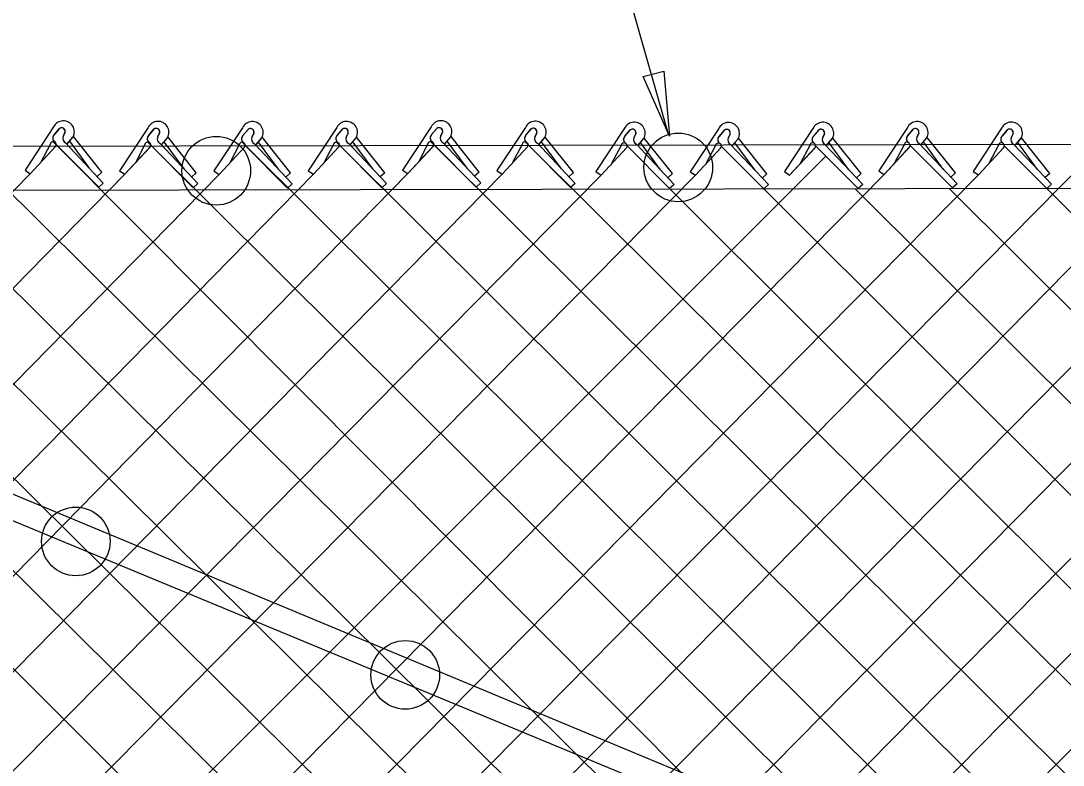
# Model space of a CAD drawing. Extents: x 0 to 1270, y 0 to 830.
# Drawn here: x 742.38 to 786.9, y 411.03 to 442.82 of the extents above; entities that cross this region are included whole.
import ezdxf

# ---------------------------------------------------------------- set-up
doc = ezdxf.new("R2010")
doc.units = 0
for name, color, linetype in [('CT_Dimensions', 7, 'Continuous'), ('sb_Chainlink Fence', 7, 'Continuous'), ('sb_Existing Structural Steel', 7, 'Continuous')]:
    doc.layers.add(name, color=color, linetype=linetype)

msp = doc.modelspace()

# ---------------------------------------------------------------- linework, layer by layer
at = {"layer": 'CT_Dimensions'}
msp.add_line((770.034, 438.023), (758.253, 479.398), dxfattribs=at)
msp.add_lwpolyline([(769.85, 440.667), (770.086, 437.891), (768.962, 440.44)], close=True, dxfattribs=at)
at = {"layer": 'sb_Chainlink Fence'}
for p, q in [((743.78, 438.287), (742.562, 436.442)), ((743.804, 437.952), (744.027, 438.216)), ((744.006, 438.194), (743.804, 437.952)), ((747.819, 438.263), (746.601, 436.418)), ((747.843, 437.929), (748.066, 438.192)), ((748.045, 438.17), (747.843, 437.929)), ((751.846, 438.253), (750.628, 436.408)), ((751.87, 437.918), (752.093, 438.182)), ((752.072, 438.16), (751.87, 437.918)), ((755.873, 438.261), (754.655, 436.417)), ((755.897, 437.927), (756.12, 438.19)), ((756.099, 438.169), (755.897, 437.927)), ((759.904, 438.291), (758.686, 436.446)), ((759.928, 437.956), (760.151, 438.22)), ((760.13, 438.198), (759.928, 437.956)), ((763.933, 438.268), (762.715, 436.424)), ((763.957, 437.934), (764.179, 438.198)), ((764.159, 438.176), (763.957, 437.934)), ((768.162, 438.227), (766.944, 436.382)), ((768.186, 437.892), (768.408, 438.156)), ((768.388, 438.134), (768.186, 437.892)), ((772.188, 438.217), (770.97, 436.372)), ((772.212, 437.882), (772.435, 438.146)), ((772.414, 438.124), (772.212, 437.882)), ((776.216, 438.225), (774.997, 436.381)), ((776.239, 437.891), (776.462, 438.154)), ((776.441, 438.132), (776.239, 437.891)), ((780.247, 438.255), (779.029, 436.41)), ((780.271, 437.92), (780.493, 438.184)), ((780.473, 438.162), (780.271, 437.92)), ((784.275, 438.232), (783.057, 436.388)), ((784.299, 437.898), (784.522, 438.162)), ((784.501, 438.14), (784.299, 437.898)), ((735.663, 437.689), (791.511, 382.315)), ((739.712, 437.671), (795.537, 382.318)), ((743.735, 437.678), (799.574, 381.634)), ((744.267, 438.051), (744.185, 437.874)), ((744.186, 437.881), (744.267, 438.047)), ((744.359, 437.557), (744.607, 437.85)), ((744.362, 437.561), (744.608, 437.851)), ((745.317, 436.52), (744.469, 437.675)), ((744.607, 437.85), (744.625, 437.884)), ((744.625, 437.884), (744.64, 437.92)), ((745.837, 436.354), (744.63, 437.872)), ((747.78, 437.664), (803.45, 382.285)), ((748.306, 438.028), (748.224, 437.85)), ((748.225, 437.857), (748.306, 438.024)), ((748.398, 437.533), (748.646, 437.826)), ((748.401, 437.537), (748.647, 437.827)), ((749.356, 436.497), (748.508, 437.651)), ((748.646, 437.826), (748.664, 437.86)), ((748.664, 437.86), (748.679, 437.897)), ((749.876, 436.33), (748.67, 437.848)), ((751.818, 437.656), (807.477, 382.277)), ((752.333, 438.017), (752.251, 437.84)), ((752.252, 437.847), (752.333, 438.013)), ((752.425, 437.523), (752.672, 437.816)), ((752.428, 437.527), (752.674, 437.817)), ((752.672, 437.816), (752.691, 437.85)), ((752.691, 437.85), (752.706, 437.886)), ((753.903, 436.32), (752.696, 437.838)), ((755.839, 437.666), (811.508, 382.247)), ((756.36, 438.026), (756.278, 437.849)), ((756.279, 437.855), (756.36, 438.022)), ((756.452, 437.531), (756.699, 437.824)), ((756.455, 437.536), (756.701, 437.825)), ((757.41, 436.495), (756.562, 437.65)), ((756.699, 437.824), (756.718, 437.858)), ((756.718, 437.858), (756.733, 437.895)), ((757.93, 436.329), (756.723, 437.846)), ((759.863, 437.673), (815.536, 382.27)), ((760.391, 438.056), (760.31, 437.878)), ((760.31, 437.885), (760.391, 438.052)), ((760.483, 437.561), (760.731, 437.854)), ((760.486, 437.565), (760.732, 437.855)), ((761.441, 436.524), (760.593, 437.679)), ((760.731, 437.854), (760.749, 437.888)), ((760.749, 437.888), (760.764, 437.924)), ((761.961, 436.358), (760.755, 437.876)), ((763.892, 437.674), (819.563, 382.272)), ((764.42, 438.033), (764.338, 437.856)), ((764.338, 437.862), (764.42, 438.029)), ((764.511, 437.539), (764.759, 437.832)), ((764.515, 437.543), (764.76, 437.833)), ((765.47, 436.502), (764.621, 437.657)), ((764.759, 437.832), (764.777, 437.866)), ((764.777, 437.866), (764.793, 437.902)), ((765.989, 436.336), (764.783, 437.853)), ((768.649, 437.992), (768.567, 437.814)), ((768.567, 437.821), (768.648, 437.988)), ((768.74, 437.497), (768.988, 437.79)), ((768.744, 437.501), (768.989, 437.791)), ((768.988, 437.79), (769.006, 437.824)), ((769.006, 437.824), (769.022, 437.861)), ((770.218, 436.294), (769.012, 437.812)), ((772.675, 437.981), (772.594, 437.804)), ((772.594, 437.811), (772.675, 437.977)), ((772.767, 437.487), (773.015, 437.78)), ((772.77, 437.491), (773.016, 437.781)), ((773.015, 437.78), (773.033, 437.814)), ((773.033, 437.814), (773.048, 437.85)), ((774.245, 436.284), (773.039, 437.802)), ((776.702, 437.99), (776.621, 437.813)), ((776.621, 437.819), (776.702, 437.986)), ((776.794, 437.495), (777.042, 437.788)), ((776.797, 437.5), (777.043, 437.789)), ((777.042, 437.788), (777.06, 437.822)), ((777.06, 437.822), (777.076, 437.859)), ((778.272, 436.293), (777.066, 437.81)), ((780.734, 438.019), (780.652, 437.842)), ((780.652, 437.849), (780.734, 438.015)), ((780.825, 437.525), (781.073, 437.818)), ((780.829, 437.529), (781.074, 437.819)), ((781.073, 437.818), (781.091, 437.852)), ((781.091, 437.852), (781.107, 437.888)), ((782.303, 436.322), (781.097, 437.84)), ((784.762, 437.997), (784.68, 437.82)), ((784.681, 437.826), (784.762, 437.993)), ((784.854, 437.503), (785.101, 437.796)), ((784.857, 437.507), (785.103, 437.797)), ((785.101, 437.796), (785.12, 437.83)), ((785.12, 437.83), (785.135, 437.866)), ((786.332, 436.3), (785.125, 437.817)), ((742.785, 436.29), (743.87, 437.459)), ((742.785, 436.29), (743.863, 437.452)), ((743.642, 437.559), (743.236, 436.783)), ((743.892, 437.533), (745.706, 435.712)), ((744.291, 437.605), (745.904, 435.891)), ((746.824, 436.266), (747.909, 437.435)), ((746.824, 436.266), (747.902, 437.428)), ((747.681, 437.535), (747.275, 436.759)), ((747.932, 437.51), (749.745, 435.688)), ((748.33, 437.581), (749.943, 435.867)), ((750.851, 436.256), (751.936, 437.425)), ((750.851, 436.256), (751.929, 437.418)), ((751.707, 437.525), (751.302, 436.749)), ((751.958, 437.499), (753.772, 435.678)), ((752.357, 437.571), (753.97, 435.857)), ((753.383, 436.486), (752.535, 437.641)), ((754.878, 436.264), (755.963, 437.433)), ((754.878, 436.264), (755.956, 437.426)), ((755.735, 437.533), (755.329, 436.757)), ((755.985, 437.508), (757.799, 435.686)), ((756.384, 437.579), (757.997, 435.866)), ((758.909, 436.294), (759.994, 437.463)), ((758.909, 436.294), (759.987, 437.456)), ((759.766, 437.563), (759.36, 436.787)), ((760.017, 437.537), (761.83, 435.716)), ((760.415, 437.609), (762.028, 435.895)), ((762.938, 436.272), (764.022, 437.44)), ((762.938, 436.272), (764.016, 437.433)), ((763.794, 437.541), (763.388, 436.765)), ((764.045, 437.515), (765.859, 435.694)), ((764.444, 437.586), (766.057, 435.873)), ((767.166, 436.23), (768.251, 437.399)), ((767.166, 436.23), (768.244, 437.392)), ((768.023, 437.499), (767.617, 436.723)), ((768.274, 437.473), (770.088, 435.652)), ((768.673, 437.545), (770.285, 435.831)), ((769.699, 436.46), (768.85, 437.615)), ((771.193, 436.22), (772.278, 437.389)), ((771.193, 436.22), (772.271, 437.382)), ((772.05, 437.489), (771.644, 436.713)), ((772.301, 437.463), (774.114, 435.642)), ((772.699, 437.535), (774.312, 435.821)), ((773.726, 436.45), (772.877, 437.605)), ((775.22, 436.228), (776.305, 437.397)), ((775.22, 436.228), (776.298, 437.39)), ((776.077, 437.497), (775.671, 436.721)), ((776.328, 437.472), (778.141, 435.65)), ((776.727, 437.543), (778.339, 435.83)), ((777.753, 436.459), (776.904, 437.614)), ((779.252, 436.258), (780.336, 437.427)), ((779.252, 436.258), (780.33, 437.42)), ((780.108, 437.527), (779.702, 436.751)), ((780.359, 437.501), (782.173, 435.68)), ((780.758, 437.573), (782.371, 435.859)), ((781.784, 436.488), (780.935, 437.643)), ((783.28, 436.236), (784.365, 437.404)), ((783.28, 436.236), (784.358, 437.397)), ((784.137, 437.505), (783.731, 436.729)), ((784.387, 437.479), (786.201, 435.658)), ((784.786, 437.55), (786.399, 435.837)), ((785.812, 436.466), (784.964, 437.621)), ((721.879, 382.172), (776.772, 437.037)), ((733.948, 382.2), (787.849, 436.817)), ((737.975, 382.21), (791.659, 436.817)), ((742.002, 382.202), (795.89, 436.804)), ((754.088, 382.198), (807.977, 436.82)), ((742.562, 436.442), (742.785, 436.29)), ((745.837, 436.354), (745.639, 436.175)), ((746.601, 436.418), (746.824, 436.266)), ((749.876, 436.33), (749.678, 436.151)), ((750.628, 436.408), (750.851, 436.256)), ((753.903, 436.32), (753.705, 436.141)), ((754.655, 436.417), (754.878, 436.264)), ((757.93, 436.329), (757.732, 436.149)), ((758.686, 436.446), (758.909, 436.294)), ((761.961, 436.358), (761.763, 436.179)), ((762.715, 436.424), (762.938, 436.272)), ((765.989, 436.336), (765.791, 436.157)), ((766.944, 436.382), (767.166, 436.23)), ((770.97, 436.372), (771.193, 436.22)), ((774.997, 436.381), (775.22, 436.228)), ((779.029, 436.41), (779.252, 436.258)), ((782.303, 436.322), (782.105, 436.143)), ((783.057, 436.388), (783.28, 436.236)), ((689.692, 382.182), (742.785, 436.29)), ((693.719, 382.174), (746.824, 436.266)), ((697.75, 382.144), (750.851, 436.256)), ((701.779, 382.167), (754.878, 436.264)), ((705.805, 382.169), (758.909, 436.294)), ((709.794, 382.2), (762.938, 436.272)), ((713.82, 382.21), (767.166, 436.23)), ((717.848, 382.202), (771.193, 436.22)), ((721.316, 435.883), (775.548, 381.679)), ((725.33, 435.881), (779.424, 382.331)), ((725.907, 382.195), (779.252, 436.258)), ((729.357, 435.87), (783.451, 382.323)), ((729.934, 382.198), (783.28, 436.236)), ((745.904, 435.891), (745.706, 435.712)), ((746.033, 382.172), (799.375, 436.228)), ((749.943, 435.867), (749.745, 435.688)), ((750.062, 382.195), (803.406, 436.258)), ((757.997, 435.866), (757.799, 435.686)), ((758.127, 382.221), (811.461, 436.233)), ((762.028, 435.895), (761.83, 435.716)), ((766.057, 435.873), (765.859, 435.694)), ((770.218, 436.294), (770.02, 436.115)), ((774.245, 436.284), (774.047, 436.105)), ((778.272, 436.293), (778.074, 436.113)), ((786.332, 436.3), (786.134, 436.121)), ((753.97, 435.857), (753.772, 435.678)), ((770.285, 435.831), (770.088, 435.652)), ((770.088, 435.652), (823.577, 382.275)), ((774.312, 435.821), (774.114, 435.642)), ((774.114, 435.642), (827.604, 382.285)), ((778.012, 435.645), (831.631, 382.277)), ((778.339, 435.83), (778.141, 435.65)), ((782.048, 435.64), (835.662, 382.247)), ((782.371, 435.859), (782.173, 435.68)), ((786.399, 435.837), (786.201, 435.658)), ((786.201, 435.658), (839.691, 382.27)), ((735.575, 433.747), (787.482, 382.293))]:
    msp.add_line(p, q, dxfattribs=at)
for centre, radius, start, end in [((744.2, 438.079), 0.468, 330.7731, 153.6798), ((760.324, 438.083), 0.468, 330.7731, 153.6798), ((744.123, 438.097), 0.152, 342.5148, 140.1368), ((744.123, 438.098), 0.152, 340.7344, 129.2174), ((748.239, 438.056), 0.468, 330.7731, 153.6798), ((748.162, 438.073), 0.152, 342.5148, 140.1368), ((748.162, 438.074), 0.152, 340.7344, 129.2174), ((752.265, 438.045), 0.468, 330.7731, 153.6798), ((752.188, 438.063), 0.152, 342.5148, 140.1368), ((752.189, 438.064), 0.152, 340.7344, 129.2174), ((756.293, 438.054), 0.468, 330.7731, 153.6798), ((756.215, 438.071), 0.152, 342.5148, 140.1368), ((756.216, 438.072), 0.152, 340.7344, 129.2174), ((760.247, 438.101), 0.152, 342.5148, 140.1368), ((760.247, 438.102), 0.152, 340.7344, 129.2174), ((764.352, 438.061), 0.468, 330.7731, 153.6798), ((764.275, 438.079), 0.152, 342.5148, 140.1368), ((764.276, 438.079), 0.152, 340.7344, 129.2174), ((768.581, 438.019), 0.468, 330.7731, 153.6798), ((768.504, 438.037), 0.152, 342.5148, 140.1368), ((768.505, 438.038), 0.152, 340.7344, 129.2174), ((772.608, 438.009), 0.468, 330.7731, 153.6798), ((772.531, 438.027), 0.152, 342.5148, 140.1368), ((772.531, 438.028), 0.152, 340.7344, 129.2174), ((776.635, 438.018), 0.468, 330.7731, 153.6798), ((776.558, 438.035), 0.152, 342.5148, 140.1368), ((776.558, 438.036), 0.152, 340.7344, 129.2174), ((780.666, 438.047), 0.468, 330.7731, 153.6798), ((780.589, 438.065), 0.152, 342.5148, 140.1368), ((780.59, 438.066), 0.152, 340.7344, 129.2174), ((784.694, 438.025), 0.468, 330.7731, 153.6798), ((784.617, 438.043), 0.152, 342.5148, 140.1368), ((784.618, 438.043), 0.152, 340.7344, 129.2174), ((743.768, 437.537), 0.128, 319.0215, 170.0696), ((743.934, 437.811), 0.192, 140.2017, 233.0053), ((743.939, 437.811), 0.195, 133.6672, 232.2344), ((744.379, 437.795), 0.209, 156.4833, 245.1578), ((747.973, 437.787), 0.192, 140.2017, 233.0053), ((747.978, 437.787), 0.195, 133.6672, 232.2344), ((748.418, 437.771), 0.209, 156.4833, 245.1578), ((752, 437.777), 0.192, 140.2017, 233.0053), ((752.005, 437.777), 0.195, 133.6672, 232.2344), ((752.445, 437.761), 0.209, 156.4833, 245.1578), ((756.027, 437.785), 0.192, 140.2017, 233.0053), ((756.032, 437.785), 0.195, 133.6672, 232.2344), ((756.472, 437.769), 0.209, 156.4833, 245.1578), ((759.892, 437.541), 0.128, 319.0215, 170.0696), ((760.058, 437.815), 0.192, 140.2017, 233.0053), ((760.063, 437.815), 0.195, 133.6672, 232.2344), ((760.503, 437.799), 0.209, 156.4833, 245.1578), ((763.92, 437.519), 0.128, 319.0215, 170.0696), ((764.086, 437.792), 0.192, 140.2017, 233.0053), ((764.092, 437.793), 0.195, 133.6672, 232.2344), ((764.532, 437.776), 0.209, 156.4833, 245.1578), ((768.315, 437.751), 0.192, 140.2017, 233.0053), ((768.321, 437.751), 0.195, 133.6672, 232.2344), ((768.761, 437.735), 0.209, 156.4833, 245.1578), ((772.342, 437.741), 0.192, 140.2017, 233.0053), ((772.347, 437.741), 0.195, 133.6672, 232.2344), ((772.787, 437.725), 0.209, 156.4833, 245.1578), ((776.369, 437.749), 0.192, 140.2017, 233.0053), ((776.374, 437.749), 0.195, 133.6672, 232.2344), ((776.815, 437.733), 0.209, 156.4833, 245.1578), ((780.4, 437.779), 0.192, 140.2017, 233.0053), ((780.406, 437.779), 0.195, 133.6672, 232.2344), ((780.846, 437.763), 0.209, 156.4833, 245.1578), ((784.429, 437.756), 0.192, 140.2017, 233.0053), ((784.434, 437.757), 0.195, 133.6672, 232.2344), ((784.874, 437.74), 0.209, 156.4833, 245.1578), ((747.807, 437.513), 0.128, 319.0215, 170.0696), ((751.833, 437.503), 0.128, 319.0215, 170.0696), ((755.861, 437.511), 0.128, 319.0215, 170.0696), ((768.149, 437.477), 0.128, 319.0215, 170.0696), ((772.176, 437.467), 0.128, 319.0215, 170.0696), ((776.203, 437.475), 0.128, 319.0215, 170.0696), ((780.234, 437.505), 0.128, 319.0215, 170.0696), ((784.263, 437.483), 0.128, 319.0215, 170.0696)]:
    msp.add_arc(centre, radius, start, end, dxfattribs=at)
at = {"layer": 'sb_Existing Structural Steel'}
for p, q in [((265.287, 436.674), (831.299, 437.616)), ((827.382, 387.094), (738.859, 423.927)), ((826.945, 386.277), (738.407, 422.972))]:
    msp.add_line(p, q, dxfattribs=at)
msp.add_lwpolyline([(831.288, 435.728), (499.698, 435.153), (441.732, 435.023), (261.566, 434.845)], dxfattribs=at)
for centre in [(750.727, 436.415), (770.462, 436.558), (744.729, 420.584), (758.799, 414.885)]:
    msp.add_circle(centre, 1.465, dxfattribs=at)

doc.saveas('drawing.dxf')
